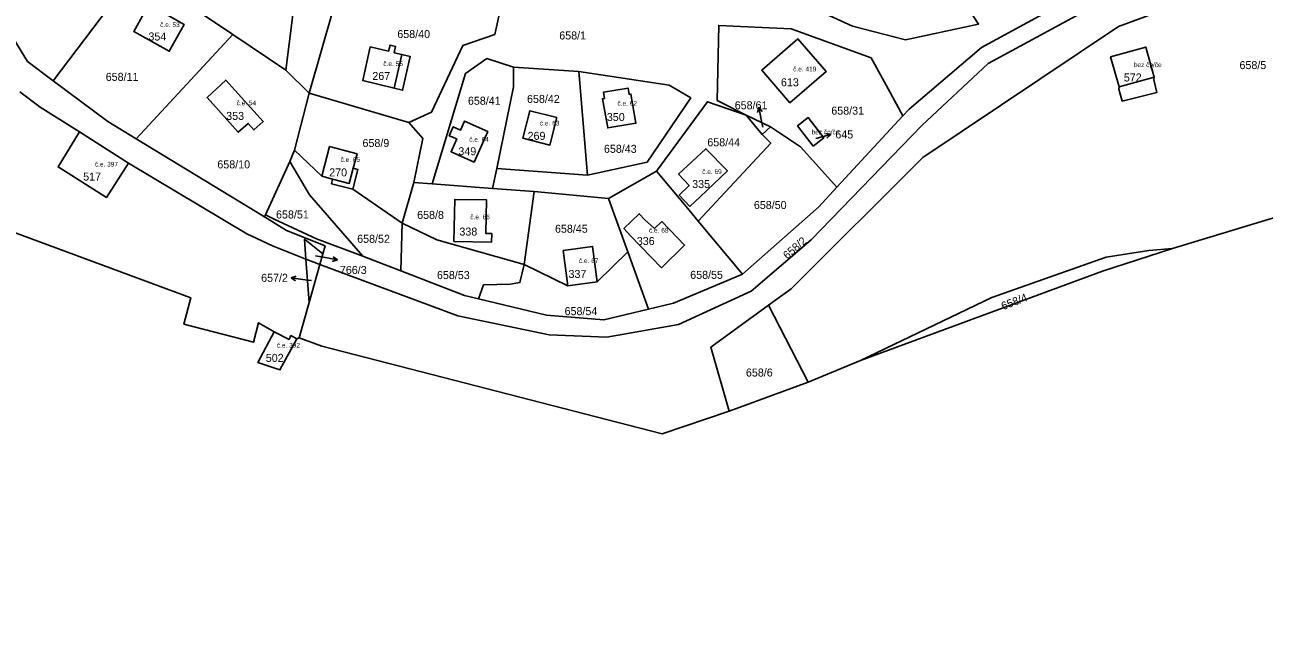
# Model space of a CAD drawing. Extents: x -887272 to -877616, y -1026687 to -1019819.
# Drawn here: x -883908.9 to -883645.6, y -1024223.4 to -1024093.2 of the extents above; entities that cross this region are included whole.
import ezdxf

# ---------------------------------------------------------------- set-up
doc = ezdxf.new("R2010")
doc.units = 0
for name, color, linetype in [('Definiční body', 7, 'Continuous'), ('Hranice parcel', 7, 'Continuous'), ('Parcelní čísla', 7, 'Continuous'), ('Polygon budovy', 7, 'Continuous'), ('Pop  PČ popisy', 7, 'Continuous'), ('Vnitřní kresba', 7, 'Continuous')]:
    doc.layers.add(name, color=color, linetype=linetype)

msp = doc.modelspace()

# ---------------------------------------------------------------- linework, layer by layer
at = {"layer": 'Hranice parcel'}
for p, q in [((-883888.71, -1024086.37), (-883902.86, -1024105.05)), ((-883871.37, -1024090.78), (-883864.73, -1024095.24)), ((-883864.73, -1024095.24), (-883885.25, -1024117.37)), ((-883864.73, -1024095.24), (-883853.46, -1024102.81)), ((-883725.46, -1024106.79), (-883729.08, -1024100.16)), ((-883848.46, -1024107.7), (-883853.46, -1024102.81)), ((-883791.15, -1024103.07), (-883805.04, -1024102.17)), ((-883789.37, -1024125.15), (-883791.15, -1024103.07)), ((-883848.46, -1024107.7), (-883851.6, -1024119.81)), ((-883827.31, -1024113.95), (-883848.46, -1024107.7)), ((-883722.33, -1024112.53), (-883725.46, -1024106.79)), ((-883755.65, -1024112.37), (-883750.48, -1024114.83)), ((-883752.25, -1024116.45), (-883755.65, -1024112.37)), ((-883722.33, -1024112.53), (-883736.35, -1024127.68)), ((-883886.86, -1024122.61), (-883897.3, -1024115.95)), ((-883750.48, -1024114.83), (-883752.25, -1024116.45)), ((-883750.48, -1024114.83), (-883744.05, -1024119.14)), ((-883885.25, -1024117.37), (-883857.97, -1024134.02)), ((-883744.05, -1024119.14), (-883736.35, -1024127.68)), ((-883857.76, -1024133.58), (-883852.59, -1024122.24)), ((-883852.59, -1024122.24), (-883851.6, -1024119.81)), ((-883851.6, -1024119.81), (-883845.79, -1024125.37)), ((-883809.55, -1024127.94), (-883808.64, -1024123.74)), ((-883808.64, -1024123.74), (-883789.37, -1024125.15)), ((-883774.69, -1024124.26), (-883784.9, -1024130.11)), ((-883826.22, -1024126.68), (-883828.69, -1024135.31)), ((-883822.34, -1024126.95), (-883826.22, -1024126.68)), ((-883809.55, -1024127.94), (-883822.34, -1024126.95)), ((-883839.24, -1024128.12), (-883828.69, -1024135.31)), ((-883800.69, -1024128.6), (-883809.55, -1024127.94)), ((-883802.78, -1024144.09), (-883800.69, -1024128.6)), ((-883784.9, -1024130.11), (-883800.69, -1024128.6)), ((-883780.77, -1024141.46), (-883784.9, -1024130.11)), ((-883857.76, -1024133.58), (-883857.97, -1024134.02)), ((-883829.01, -1024145.48), (-883828.69, -1024135.31)), ((-883765.84, -1024134.88), (-883756.44, -1024146.18)), ((-883848.47, -1024152.18), (-883849.17, -1024142.97)), ((-883845.58, -1024141.88), (-883846.21, -1024144.12)), ((-883794.52, -1024141.12), (-883793.52, -1024148.63)), ((-883787.26, -1024147.8), (-883780.77, -1024141.46)), ((-883776.38, -1024153.62), (-883780.77, -1024141.46)), ((-883846.21, -1024144.12), (-883848.47, -1024152.18)), ((-883802.78, -1024144.09), (-883793.52, -1024148.63)), ((-883793.52, -1024148.63), (-883787.26, -1024147.8)), ((-883756.44, -1024146.18), (-883771.09, -1024152.35)), ((-883848.47, -1024152.18), (-883850.59, -1024159.71)), ((-883771.09, -1024152.35), (-883776.38, -1024153.62)), ((-883742.43, -1024169.12), (-883750.88, -1024152.74)), ((-883850.59, -1024159.71), (-883851.11, -1024159.93)), ((-883742.43, -1024169.12), (-883731.34, -1024164.5)), ((-883759.24, -1024175.32), (-883742.43, -1024169.12))]:
    msp.add_line(p, q, dxfattribs=at)
for points in [[(-883846.21, -1024144.12), (-883816.92, -1024155.06), (-883797.46, -1024159.1), (-883785.24, -1024159.54), (-883770.02, -1024156.86), (-883754.54, -1024149.76), (-883741.82, -1024138.86), (-883718.28, -1024114.56), (-883704.22, -1024101.36), (-883679.66, -1024088.08), (-883640.76, -1024076.54), (-883629.62, -1024072.06), (-883617.24, -1024060.68)], [(-883637.46, -1024061.6), (-883637.26, -1024068), (-883643.06, -1024072.58), (-883682.06, -1024085.08), (-883705.66, -1024098.02), (-883721, -1024111.1), (-883722.33, -1024112.53)], [(-883750.88, -1024152.74), (-883746.1, -1024149.26), (-883718.1, -1024121.38), (-883676.52, -1024093.5), (-883665.32, -1024089.44), (-883615.24, -1024076.02), (-883604.08, -1024076.62), (-883602.76, -1024070.42), (-883510.71, -1024093.58), (-883510.26, -1024098.08)], [(-883743.71, -1024083.19), (-883738.02, -1024091.21), (-883733.04, -1024093.47), (-883721.8, -1024096.35), (-883706.27, -1024093.05), (-883718.88, -1024073.58)], [(-883853.46, -1024102.81), (-883851.26, -1024085.39), (-883855.59, -1024082.86), (-883855.39, -1024079.08)], [(-883827.31, -1024113.95), (-883822.48, -1024111.73), (-883815.82, -1024097.56), (-883809.04, -1024095.22), (-883808.05, -1024090.68), (-883825.31, -1024087.78), (-883842.14, -1024085.28), (-883843.37, -1024089.91), (-883848.46, -1024107.7)], [(-883878.22, -1024098.8), (-883875.02, -1024093.1), (-883882.54, -1024088.88), (-883885.74, -1024094.58), (-883878.22, -1024098.8)], [(-883729.08, -1024100.16), (-883746.09, -1024094.02), (-883761.45, -1024093.29), (-883761.77, -1024109.23), (-883755.65, -1024112.37)], [(-883911.25, -1024096.23), (-883908.31, -1024100.98), (-883902.86, -1024105.05)], [(-883835.5, -1024097.87), (-883837.09, -1024105.03), (-883830.43, -1024106.65), (-883828.63, -1024107.09), (-883827.02, -1024099.91), (-883828.8, -1024099.48), (-883830.44, -1024099.09), (-883830.12, -1024097.75), (-883831.29, -1024097.47), (-883831.61, -1024098.8), (-883835.5, -1024097.87)], [(-883746.34, -1024109.73), (-883752.31, -1024102.8), (-883744.62, -1024096.17), (-883738.64, -1024103.11), (-883746.34, -1024109.73)], [(-883675.74, -1024109.43), (-883668.37, -1024107.52), (-883668.98, -1024104.85), (-883668.91, -1024104.27), (-883670.74, -1024097.9), (-883678.19, -1024099.96), (-883676.38, -1024106.32), (-883676.42, -1024106.85), (-883675.74, -1024109.43)], [(-883665.07, -1024140.74), (-883601.32, -1024121.4), (-883513.54, -1024098.82), (-883510.26, -1024098.08)], [(-883805.04, -1024102.17), (-883810.73, -1024100.34), (-883815.28, -1024103.49), (-883822.34, -1024126.95)], [(-883808.64, -1024123.74), (-883805.07, -1024106.32), (-883805.04, -1024102.17)], [(-883789.37, -1024125.15), (-883776.68, -1024122.39), (-883767.41, -1024108.72), (-883771.96, -1024106.03), (-883791.15, -1024103.07)], [(-883902.86, -1024105.05), (-883891.27, -1024113.69), (-883885.25, -1024117.37)], [(-883870.17, -1024108.63), (-883863.54, -1024116.02), (-883861.44, -1024114.13), (-883860.21, -1024115.5), (-883858.25, -1024113.75), (-883866.19, -1024104.9), (-883870.17, -1024108.63)], [(-883909.98, -1024107.42), (-883905.62, -1024110.7), (-883897.3, -1024115.95)], [(-883780.72, -1024106.61), (-883785.96, -1024107.49), (-883785.74, -1024108.83), (-883786.17, -1024108.9), (-883785.05, -1024115.09), (-883779.07, -1024114.08), (-883780.12, -1024107.89), (-883780.5, -1024107.95), (-883780.72, -1024106.61)], [(-883803.06, -1024117.29), (-883797.35, -1024118.75), (-883795.86, -1024112.89), (-883801.57, -1024111.43), (-883803.06, -1024117.29)], [(-883755.65, -1024112.37), (-883763.88, -1024109.51), (-883774.69, -1024124.26)], [(-883826.22, -1024126.68), (-883824.36, -1024117.36), (-883827.31, -1024113.95)], [(-883816.31, -1024115.53), (-883817.88, -1024114.84), (-883818.71, -1024116.74), (-883817.14, -1024117.43), (-883818.33, -1024120.16), (-883813.45, -1024122.35), (-883810.54, -1024115.86), (-883815.48, -1024113.64), (-883816.31, -1024115.53)], [(-883741.4, -1024118.96), (-883744.71, -1024114.63), (-883742.45, -1024112.9), (-883739.14, -1024117.22), (-883741.4, -1024118.96)], [(-883897.3, -1024115.95), (-883901.84, -1024123.36), (-883891.56, -1024129.87), (-883886.86, -1024122.61)], [(-883765.84, -1024134.88), (-883750.41, -1024118.33), (-883752.25, -1024116.45)], [(-883839.24, -1024128.12), (-883838.14, -1024123.89), (-883839.11, -1024123.64), (-883838.31, -1024120.56), (-883844.14, -1024119.04), (-883845.79, -1024125.37)], [(-883767.57, -1024131.79), (-883765.4, -1024129.71), (-883759.62, -1024124.18), (-883764.22, -1024119.5), (-883769.99, -1024124.95), (-883767.76, -1024127.36), (-883769.86, -1024129.38), (-883767.57, -1024131.79)], [(-883837.08, -1024142.37), (-883848.38, -1024129.33), (-883852.59, -1024122.24)], [(-883886.86, -1024122.61), (-883861.76, -1024137.6), (-883856.28, -1024140.14), (-883849.17, -1024142.97)], [(-883774.69, -1024124.26), (-883768.39, -1024131.8), (-883765.84, -1024134.88)], [(-883845.79, -1024125.37), (-883843.51, -1024125.96), (-883843.76, -1024126.94), (-883839.24, -1024128.12)], [(-883810.78, -1024130.4), (-883817.56, -1024130.29), (-883817.73, -1024139.21), (-883809.73, -1024139.36), (-883809.66, -1024137.55), (-883810.95, -1024137.52), (-883810.78, -1024130.4)], [(-883736.35, -1024127.68), (-883740.2, -1024131.84), (-883756.44, -1024146.18)], [(-883855.91, -1024158.43), (-883859.24, -1024156.52), (-883860.34, -1024160.64), (-883875.1, -1024156.8), (-883873.62, -1024151.2), (-883922.82, -1024133), (-883946.68, -1024157.76), (-883998.42, -1024167.88), (-884017.26, -1024191.06), (-884045.27, -1024222.29), (-884069.78, -1024223.36)], [(-883857.97, -1024134.02), (-883853.29, -1024136.88), (-883845.09, -1024140.15), (-883845.58, -1024141.88)], [(-883837.08, -1024142.37), (-883846.93, -1024138.63), (-883855.9, -1024134.45), (-883857.76, -1024133.58)], [(-883828.69, -1024135.31), (-883821.35, -1024138.89), (-883802.78, -1024144.09)], [(-883777.14, -1024134.64), (-883778.34, -1024133.34), (-883781.61, -1024136.5)], [(-883773.56, -1024134.99), (-883775.1, -1024136.47), (-883777.14, -1024134.64)], [(-883773.62, -1024144.81), (-883768.71, -1024140), (-883773.56, -1024134.99)], [(-883781.61, -1024136.5), (-883780.21, -1024138.05), (-883773.62, -1024144.81)], [(-883849.17, -1024142.97), (-883849.49, -1024138.77), (-883845.58, -1024141.88)], [(-883787.26, -1024147.8), (-883788.26, -1024140.29), (-883794.52, -1024141.12)], [(-883731.34, -1024164.5), (-883679.95, -1024145.51), (-883665.07, -1024140.74)], [(-883665.07, -1024140.74), (-883670.06, -1024141.14), (-883679.17, -1024142.58), (-883703.4, -1024151.16), (-883731.34, -1024164.5)], [(-883849.17, -1024142.97), (-883847.5, -1024143.64), (-883846.21, -1024144.12)], [(-883829.01, -1024145.48), (-883834.53, -1024143.33), (-883837.08, -1024142.37)], [(-883812.51, -1024151.44), (-883815.49, -1024150.73), (-883829.01, -1024145.48)], [(-883812.51, -1024151.44), (-883811.42, -1024148.42), (-883805.74, -1024148.27), (-883803.69, -1024147.97), (-883802.78, -1024144.09)], [(-883776.38, -1024153.62), (-883785.87, -1024155.89), (-883798.06, -1024154.86), (-883812.51, -1024151.44)], [(-883759.24, -1024175.32), (-883763.16, -1024161.7), (-883750.88, -1024152.74)], [(-883855.91, -1024158.43), (-883859.37, -1024164.93), (-883854.7, -1024166.54), (-883851.11, -1024159.93)], [(-883851.11, -1024159.93), (-883852.36, -1024159.25), (-883852.76, -1024160.05), (-883855.91, -1024158.43)], [(-883850.59, -1024159.71), (-883845.76, -1024161.5), (-883773.48, -1024180.1), (-883759.24, -1024175.32)]]:
    msp.add_lwpolyline(points, dxfattribs=at)
at = {"layer": 'Polygon budovy'}
for points in [[(-883882.54, -1024088.88), (-883885.74, -1024094.58), (-883878.22, -1024098.8), (-883875.02, -1024093.1)], [(-883837.09, -1024105.03), (-883830.43, -1024106.65), (-883828.8, -1024099.48), (-883830.44, -1024099.09), (-883830.12, -1024097.75), (-883831.29, -1024097.47), (-883831.61, -1024098.8), (-883835.5, -1024097.87)], [(-883738.64, -1024103.11), (-883744.62, -1024096.17), (-883752.31, -1024102.8), (-883746.34, -1024109.73)], [(-883678.19, -1024099.96), (-883676.38, -1024106.32), (-883668.91, -1024104.27), (-883670.74, -1024097.9)], [(-883866.19, -1024104.9), (-883870.17, -1024108.63), (-883863.54, -1024116.02), (-883861.44, -1024114.13), (-883860.21, -1024115.5), (-883858.25, -1024113.75)], [(-883785.96, -1024107.49), (-883785.74, -1024108.83), (-883786.17, -1024108.9), (-883785.05, -1024115.09), (-883779.07, -1024114.08), (-883780.12, -1024107.89), (-883780.5, -1024107.95), (-883780.72, -1024106.61)], [(-883801.57, -1024111.43), (-883803.06, -1024117.29), (-883797.35, -1024118.75), (-883795.86, -1024112.89)], [(-883815.48, -1024113.64), (-883816.31, -1024115.53), (-883817.88, -1024114.84), (-883818.71, -1024116.74), (-883817.14, -1024117.43), (-883818.33, -1024120.16), (-883813.45, -1024122.35), (-883810.54, -1024115.86)], [(-883744.71, -1024114.63), (-883741.4, -1024118.96), (-883739.14, -1024117.22), (-883742.45, -1024112.9)], [(-883897.3, -1024115.95), (-883901.84, -1024123.36), (-883891.56, -1024129.87), (-883886.86, -1024122.61)], [(-883845.79, -1024125.37), (-883843.51, -1024125.96), (-883839.96, -1024126.89), (-883839.11, -1024123.64), (-883838.31, -1024120.56), (-883844.14, -1024119.04)], [(-883769.99, -1024124.95), (-883767.76, -1024127.36), (-883769.86, -1024129.38), (-883767.57, -1024131.79), (-883765.4, -1024129.71), (-883759.62, -1024124.18), (-883764.22, -1024119.5)], [(-883817.73, -1024139.21), (-883809.73, -1024139.36), (-883809.66, -1024137.55), (-883810.95, -1024137.52), (-883810.78, -1024130.4), (-883817.56, -1024130.29)], [(-883780.21, -1024138.05), (-883773.62, -1024144.81), (-883768.71, -1024140), (-883773.56, -1024134.99), (-883775.1, -1024136.47), (-883777.14, -1024134.64), (-883778.34, -1024133.34), (-883781.61, -1024136.5)], [(-883794.52, -1024141.12), (-883793.52, -1024148.63), (-883787.26, -1024147.8), (-883788.26, -1024140.29)], [(-883855.91, -1024158.43), (-883859.37, -1024164.93), (-883854.7, -1024166.54), (-883851.11, -1024159.93), (-883852.36, -1024159.25), (-883852.76, -1024160.05)]]:
    msp.add_lwpolyline(points, close=True, dxfattribs=at)
at = {"layer": 'Pop  PČ popisy'}
for p, q in [((-883752.92, -1024110.7), (-883753.22, -1024111.78)), ((-883752.35, -1024113.65), (-883752.92, -1024110.7)), ((-883752.92, -1024110.7), (-883752.24, -1024111.59)), ((-883752.09, -1024114.96), (-883752.35, -1024113.65)), ((-883740.57, -1024117.26), (-883737.67, -1024116.48)), ((-883737.67, -1024116.48), (-883738.77, -1024116.26)), ((-883737.67, -1024116.48), (-883738.51, -1024117.23)), ((-883740.85, -1024117.34), (-883740.57, -1024117.26)), ((-883847.14, -1024142.27), (-883845.44, -1024142.59)), ((-883845.44, -1024142.59), (-883842.49, -1024143.16)), ((-883842.49, -1024143.16), (-883843.57, -1024143.46)), ((-883842.49, -1024143.16), (-883843.38, -1024142.48)), ((-883852.3, -1024146.94), (-883851.24, -1024146.59)), ((-883849.33, -1024147.36), (-883852.3, -1024146.94)), ((-883852.3, -1024146.94), (-883851.38, -1024147.58)), ((-883848.01, -1024147.54), (-883849.33, -1024147.36))]:
    msp.add_line(p, q, dxfattribs=at)
at = {"layer": 'Vnitřní kresba'}
for p, q in [((-883828.8, -1024099.48), (-883830.43, -1024106.65)), ((-883676.38, -1024106.32), (-883668.91, -1024104.27)), ((-883839.11, -1024123.64), (-883839.96, -1024126.89)), ((-883843.51, -1024125.96), (-883839.96, -1024126.89))]:
    msp.add_line(p, q, dxfattribs=at)

# ---------------------------------------------------------------- texts
at = {"layer": 'Definiční body'}
for s, p in [('č.e. 53', (-883880.14, -1024093.64)), ('č.e. 55', (-883832.71, -1024101.93)), ('bez čp/če', (-883673.25, -1024102.16)), ('č.e. 419', (-883745.64, -1024103.07)), ('č.e. 54', (-883863.9, -1024110.27)), ('č.e. 62', (-883782.97, -1024110.36)), ('č.e. 63', (-883799.46, -1024114.57)), ('č.e. 64', (-883814.47, -1024118.03)), ('bez čp/če', (-883741.73, -1024116.46)), ('č.e. 397', (-883894.02, -1024123.3)), ('č.e. 65', (-883841.81, -1024122.31)), ('č.e. 69', (-883764.97, -1024124.89)), ('č.e. 66', (-883814.25, -1024134.51)), ('č.e. 68', (-883776.28, -1024137.36)), ('č.e. 67', (-883791.17, -1024143.82)), ('č.e. 392', (-883855.35, -1024161.79))]:
    msp.add_text(s, height=1, dxfattribs=at).set_placement(p)
at = {"layer": 'Parcelní čísla'}
for s, p in [('354', (-883882.64, -1024096.5)), ('658/40', (-883829.75, -1024095.98)), ('658/1', (-883795.34, -1024096.28)), ('658/5', (-883650.81, -1024102.58)), ('658/11', (-883891.71, -1024105.08)), ('267', (-883835.06, -1024104.89)), ('572', (-883675.39, -1024105.21)), ('613', (-883748.24, -1024106.23)), ('658/41', (-883814.75, -1024110.16)), ('658/42', (-883802.19, -1024109.77)), ('353', (-883866.11, -1024113.38)), ('658/61', (-883758.06, -1024111.12)), ('658/31', (-883737.54, -1024112.26)), ('350', (-883785.23, -1024113.62)), ('269', (-883802.07, -1024117.62)), ('645', (-883736.68, -1024117.32)), ('658/9', (-883837.15, -1024119.15)), ('349', (-883816.78, -1024120.89)), ('658/43', (-883785.85, -1024120.38)), ('658/44', (-883763.88, -1024118.99)), ('658/10', (-883867.99, -1024123.69)), ('517', (-883896.5, -1024126.28)), ('270', (-883844.23, -1024125.39)), ('335', (-883767.1, -1024127.86)), ('658/51', (-883855.52, -1024134.34)), ('658/8', (-883825.54, -1024134.43)), ('658/50', (-883753.99, -1024132.32)), ('658/52', (-883838.28, -1024139.51)), ('338', (-883816.56, -1024137.97)), ('658/45', (-883796.25, -1024137.37)), ('336', (-883778.87, -1024139.98)), ('657/2', (-883858.69, -1024147.8)), ('766/3', (-883841.95, -1024146.13)), ('658/53', (-883821.33, -1024147.22)), ('337', (-883793.38, -1024146.98)), ('658/55', (-883767.52, -1024147.17)), ('658/54', (-883794.21, -1024154.89)), ('502', (-883857.7, -1024164.82)), ('658/6', (-883755.68, -1024167.94))]:
    msp.add_text(s, height=1.7, dxfattribs=at).set_placement(p)
for s, rotation, p in [('658/2', 41, (-883746.89, -1024143.11)), ('658/4', 21, (-883701.03, -1024153.83))]:
    msp.add_text(s, height=1.7, rotation=rotation, dxfattribs=at).set_placement(p)

doc.saveas('drawing.dxf')
